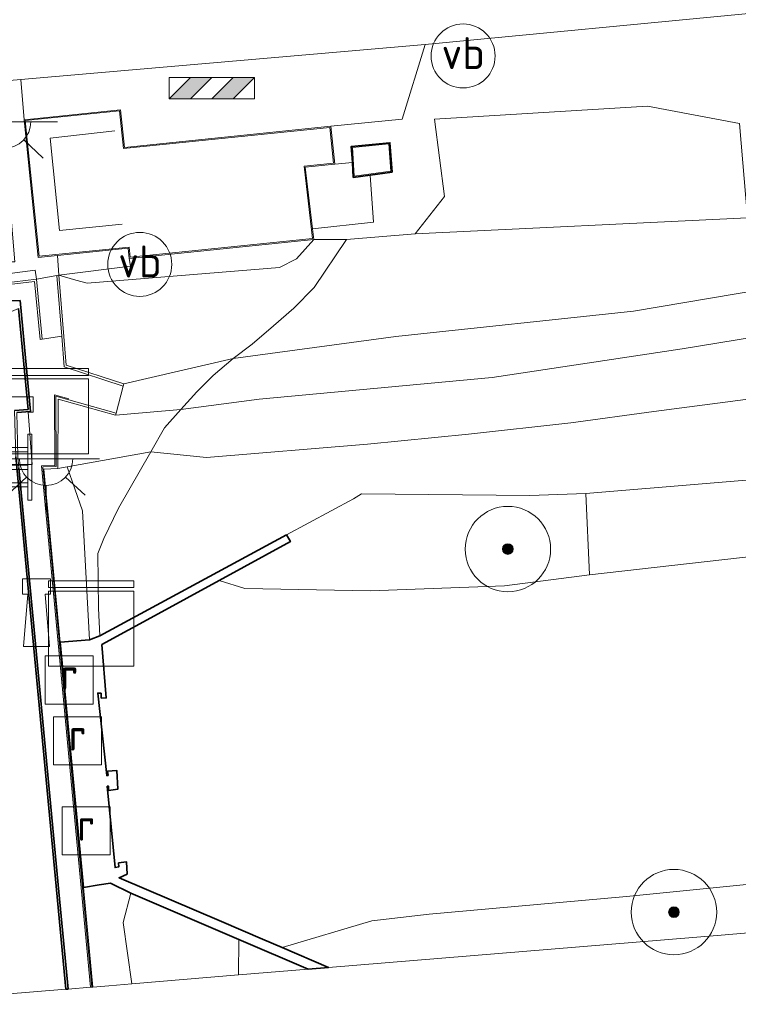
# Model space of a CAD drawing. Extents: x 126429 to 133038, y 413091 to 414846.
# Tile 263 of 304: x 132176 to 132210, y 413207 to 413253. Entities that reach past the tile are written whole.
import ezdxf
from ezdxf.enums import TextEntityAlignment as Align
from ezdxf.lldxf.tags import DXFTag

# ---------------------------------------------------------------- set-up
doc = ezdxf.new("R2010")
doc.units = 0
for name, color, linetype, lineweight in [('B-ME-GK-KADEMUUR-GV', 150, 'Continuous', 35), ('B-ME-GR-BOOM-S', 90, 'Continuous', 25), ('B-ME-GR-GRAS-GV', 60, 'Continuous', 13), ('B-ME-GR-STRUIK-GV', 90, 'Continuous', 13), ('B-ME-GW-TALUD_KRUIN-G', 90, 'Continuous', 18), ('B-ME-GW-TALUD_TEEN-G', 90, 'Continuous', 18), ('B-ME-IE-MEUBILAIR_WATERWEGMEUBILAIR-S', 150, 'Continuous', 25), ('B-ME-IE-MEUBILAIR_WEGMEUBILAIR-S', 7, 'Continuous', 25), ('B-ME-IE-TERREINAFSCHEIDING_KUNSTMATIG_HEKWERK-G', 20, 'IE-TERREINAFSCHEIDING-KUNSTMATIG', 18), ('B-ME-IE-TERREINAFSCHEIDING_KUNSTMATIG_MUUR-GV', 90, 'Continuous', 18), ('B-ME-KG-GRENS_OPNAME-G', 210, 'KG-OPNAME', 18), ('B-ME-KG-KADASTRAAL_DAKRAND-G', 170, 'Continuous', 18), ('B-ME-KG-KADASTRAAL_NOK-G', 10, 'Continuous', 18), ('B-ME-KW-KUNSTWERK_SLUIS_SCHUTSLUIS-GV', 170, 'Continuous', 18), ('B-ME-OB-BEKLEDING_STEEN-GV', 30, 'Continuous', 18), ('B-ME-OB-OEVERVOORZIENING-G', 7, 'Continuous', 18), ('B-ME-OG-BEBOUWING_NUTSGEBOUW-GV', 7, 'Continuous', 18), ('B-ME-OG-BEBOUWING_SCHUUR-GV', 7, 'Continuous', 35), ('B-ME-OG-BEBOUWING_TRAP-GV', 7, 'Continuous', 18), ('B-ME-OG-TERREIN_GROEN-GV', 7, 'Continuous', 18), ('B-ME-OG-WATER_KANAAL-GV', 120, 'Continuous', 18), ('B-ME-RI-GWA_RIOOLPUT-S', 30, 'Continuous', 25), ('B-ME-VH-VERHARDING_ASFALT-GV', 252, 'Continuous', 18), ('B-ME-VH-VERHARDING_BASALTVERHARDING-GV', 252, 'Continuous', 18), ('B-ME-VH-VERHARDING_BETON-GV', 252, 'Continuous', 18), ('B-ME-VH-VERHARDING_STRAATBAKSTEEN-GV', 252, 'Continuous', 18), ('B-ME-VH-VERHARDING_TEGEL-GV', 252, 'Continuous', 18), ('B-ME-VW-VERKEERSTEKEN_BORD-S', 7, 'Continuous', 25), ('B-ME-VW-VERKEERSTEKEN_DRAAGCONSTRUCTIE-S', 7, 'Continuous', 25)]:
    doc.layers.add(name, color=color, linetype=linetype, lineweight=lineweight)
doc.layers.add('B-ME-OG-BEBOUWING_TRAP-S', color=7, linetype='Continuous')
doc.styles.add('NLCS-ISO', font='NLCS-ISO.ttf')
doc.styles.get("Standard").update_dxf_attribs({"font": 'arial.ttf'})
doc.linetypes.add('IE-TERREINAFSCHEIDING-KUNSTMATIG', pattern='A,4,[82,NLCS.SHX,S=0.75,R=90,X=0,Y=0],4,-2', length=10)
tags = doc.linetypes.add('KG-OPNAME', pattern='A,5.5,-2,["O",Standard,S=1.8,R=0,X=-0.5,Y=-0.9],-2,5.5,-2,[5,NLCS.SHX,S=0.75,R=0,X=0,Y=0],-2', length=19).pattern_tags.tags
tags[6] = DXFTag(74, 10)

# ---------------------------------------------------------------- blocks, each defined once
blk = doc.blocks.new('SGR-BOOM_01-SO')
at = {"linetype": 'ByBlock', "lineweight": 18}
h = blk.add_hatch(color=0, dxfattribs=at)
h.dxf.hatch_style = 1
edge = h.paths.add_edge_path()
edge.add_arc((0, 0), 0.25, 0, 360)
at = {"color": 0, "linetype": 'ByBlock', "lineweight": 18}
for radius in [2, 0.25]:
    blk.add_circle((0, 0), radius, dxfattribs=at)
blk = doc.blocks.new('SKL-DATA_KAST-SO')
at = {"color": 0, "linetype": 'ByBlock', "lineweight": 18}
for points in [[(-2, 2), (2, 2), (2, 1.68), (-2, 1.68)], [(-2, 1.52), (2, 1.52), (2, -2), (-2, -2)]]:
    blk.add_lwpolyline(points, close=True, dxfattribs=at)
blk = doc.blocks.new('SIE-WATER_BOLDER-SO')
at = {"color": 0, "linetype": 'ByBlock', "lineweight": 18}
blk.add_lwpolyline([(0.402, 0.867), (0.602, -1.587), (-0.602, -1.587), (-0.402, 0.867), (-0.65, 0.867), (-0.65, 1.587), (0.65, 1.587), (0.65, 0.867)], close=True, dxfattribs=at)
blk = doc.blocks.new('SIE-WEG_PAAL_VERKEERSBORD-SO')
at = {"color": 0, "linetype": 'ByBlock', "lineweight": 18}
blk.add_circle((0, 0), 1.5, dxfattribs=at)
at = {"color": 0, "linetype": 'ByBlock', "lineweight": 18, "style": 'NLCS-ISO'}
blk.add_text('vb', height=1.5, dxfattribs=at).set_placement((0, 0.132), align=Align.MIDDLE_CENTER)
blk = doc.blocks.new('SRI-PUT_INSPECTIEPUT_RIOOLPUT-SO')
at = {"color": 0, "linetype": 'ByBlock', "lineweight": 18}
blk.add_lwpolyline([(-1.125, -1.125), (1.125, -1.125), (1.125, 1.125), (-1.125, 1.125)], close=True, dxfattribs=at)
at = {"color": 0, "linetype": 'ByBlock', "lineweight": 18, "style": 'NLCS-ISO'}
blk.add_text('r', height=1.5, dxfattribs=at).set_placement((0, 0.283), align=Align.MIDDLE_CENTER)
blk = doc.blocks.new('SIE-WEG_SLAGBOOM-SO')
at = {"linetype": 'ByBlock', "lineweight": 18}
h = blk.add_hatch(color=0, dxfattribs=at)
h.dxf.hatch_style = 1
h.paths.add_polyline_path([(0, 0.5), (-1, 0.5), (-2, -0.5), (-1, -0.5)])
h.paths.add_polyline_path([(2, 0.5), (1, 0.5), (0, -0.5), (1, -0.5)])
at = {"color": 0, "linetype": 'ByBlock', "lineweight": 18}
blk.add_lwpolyline([(-2, 0.5), (2, 0.5), (2, -0.5), (-2, -0.5)], close=True, dxfattribs=at)
for points in [[(-2, -0.5), (-1, 0.5)], [(-1, -0.5), (0, 0.5)], [(0, -0.5), (1, 0.5)], [(1, -0.5), (2, 0.5)]]:
    blk.add_lwpolyline(points, dxfattribs=at)
blk = doc.blocks.new('SOG-WEG_TRAP-SO')
at = {"color": 0, "linetype": 'ByBlock', "lineweight": 18}
for points in [[(-0.425, -1.55), (-0.425, 1.55), (-0.625, 1.55), (-0.625, -1.55)], [(0.425, 1.55), (0.625, 1.55), (0.625, -1.55), (0.425, -1.55)]]:
    blk.add_lwpolyline(points, close=True, dxfattribs=at)
for points in [[(0.425, 0.925), (-0.425, 0.925)], [(0.425, 0.725), (-0.425, 0.725)], [(0.425, 0.1), (-0.425, 0.1)], [(0.425, -0.1), (-0.425, -0.1)], [(0.425, -0.725), (-0.425, -0.725)], [(0.425, -0.925), (-0.425, -0.925)]]:
    blk.add_lwpolyline(points, dxfattribs=at)
blk = doc.blocks.new('SKL-ET_OV_LICHTPUNT-SO')
at = {"color": 0, "linetype": 'ByBlock', "lineweight": 18}
for points in [[(-1.25, 0), (-2.5, 0)], [(1.25, 0), (2.5, 0)], [(-0.915, -0.851), (-1.831, -1.703)], [(0.915, -0.851), (1.831, -1.703)], [(0, -1.25), (0, -2.5)]]:
    blk.add_lwpolyline(points, dxfattribs=at)
blk.add_lwpolyline([(0, 0), (1.25, 0, -1), (-1.25, 0)], format="xyb", close=True, dxfattribs=at)

msp = doc.modelspace()

# ---------------------------------------------------------------- linework, layer by layer
at = {"layer": 'B-ME-GK-KADEMUUR-GV'}
for points in [[(132175.633, 413239.804, 3.355), (132176.339, 413239.821, 3.313), (132176.825, 413234.627, 3.313), (132176.186, 413234.581, 3.313)], [(132176.083, 413234.673, 0.391), (132176.716, 413234.72, 0.391), (132176.273, 413239.457, 0.391)], [(132176.276, 413231.982, 3.265), (132177.066, 413223.73, 1.677), (132178.159, 413212.117, 1.681), (132178.588, 413207.56, 1.645), (132178.488, 413207.552, 0.391), (132176.14, 413232.503, 0.391)]]:
    msp.add_polyline3d(points, dxfattribs=at)
msp.add_polyline3d([(132180.166, 413223.707, 0.7), (132180.376, 413221.203, 0.7), (132180.144, 413221.191, 0.7), (132180.138, 413221.422, 0.7), (132179.98, 413221.428, 0.7), (132180.399, 413217.565, 0.7), (132180.461, 413217.573, 0.7), (132180.441, 413217.773, 0.7), (132180.871, 413217.806, 0.7), (132180.913, 413216.923, 0.7), (132180.49, 413216.861, 0.7), (132180.479, 413217.067, 0.7), (132180.423, 413217.061, 0.7), (132180.792, 413213.253, 0.7), (132180.967, 413213.281, 0.7), (132180.956, 413213.473, 0.7), (132181.32, 413213.523, 0.7), (132181.35, 413212.945, 0.7), (132180.98, 413212.778, 0.7), (132185.77, 413210.728, 0.7), (132187.696, 413209.904, 0.7), (132188.623, 413209.504, 0.7), (132190.79, 413208.57, 1.291), (132189.84, 413208.491, 1.897), (132186.592, 413209.886, 1.979), (132181.53, 413212.054, 1.973), (132180.579, 413212.516, 1.939), (132180.053, 413212.44, 1.755), (132179.308, 413212.313, 1.726), (132178.225, 413223.819, 1.655), (132179.586, 413223.924, 1.629), (132180.071, 413224.118, 1.941), (132188.815, 413228.841, 1.888), (132189.002, 413228.528, 1.358), (132185.672, 413226.709, 0.7), (132182.644, 413225.056, 0.7)], close=True, dxfattribs=at)
at = {"layer": 'B-ME-GR-GRAS-GV'}
for points in [[(132210.033, 413248.111, 5.52), (132205.731, 413248.935, 5.337), (132195.745, 413248.316, 5.499), (132196.216, 413244.698, 5.529), (132194.85, 413242.947, 5.445), (132191.63, 413242.69, 5.339), (132190.098, 413242.679, 5.354), (132190.039, 413243.178, 5.292), (132192.901, 413243.497, 5.292), (132192.739, 413245.703, 5.339), (132193.763, 413245.843, 5.499), (132193.662, 413247.218, 5.499), (132191.855, 413247.044, 5.499), (132191.903, 413246.298, 5.354), (132191.08, 413246.211, 5.354), (132190.898, 413247.986, 5.354), (132194.23, 413248.325, 5.354), (132195.32, 413251.824, 5.448), (132210.635, 413253.296, 5.616)], [(132214.692, 413240.95, 3.466), (132205.071, 413239.322, 3.416), (132193.946, 413238.135, 3.466), (132186.322, 413237.101, 3.421), (132187.218, 413237.777, 3.741), (132188.204, 413238.631, 4.009), (132189.164, 413239.464, 4.299), (132190.115, 413240.439, 4.629), (132191.63, 413242.69, 5.339), (132194.85, 413242.947, 5.445), (132210.406, 413243.697, 5.333)], [(132217.234, 413236.088, 1.794), (132206.025, 413234.622, 2.03), (132202.142, 413234.099, 2.027), (132197.34, 413233.567, 2.103), (132192.618, 413233.1, 2.109), (132185.068, 413232.47, 2.045), (132182.467, 413232.731, 2.045), (132183.104, 413233.864, 2.675), (132183.878, 413234.718, 2.903), (132187.532, 413235.209, 3.028), (132198.459, 413236.218, 3.041), (132207.345, 413237.554, 3.116), (132215.079, 413238.824, 3.078)], [(132214.49, 413231.756, 1.575), (132202.846, 413230.774, 1.725), (132200.211, 413230.69, 2.024), (132192.338, 413230.76, 1.869), (132191.954, 413230.536, 1.869), (132188.815, 413228.841, 1.888), (132180.071, 413224.118, 1.941), (132180.015, 413225.402, 1.803), (132179.991, 413227.963, 1.757), (132180.267, 413228.67, 1.743), (132180.959, 413230.086, 1.91), (132182.467, 413232.731, 2.045), (132185.068, 413232.47, 2.045), (132192.618, 413233.1, 2.109), (132197.34, 413233.567, 2.103), (132202.142, 413234.099, 2.027), (132206.025, 413234.622, 2.03), (132217.234, 413236.088, 1.794)]]:
    msp.add_polyline3d(points, dxfattribs=at)
for points in [[(132187.532, 413235.209, 3.028), (132183.878, 413234.718, 2.903), (132184.627, 413235.551, 3.089), (132185.391, 413236.311, 3.233), (132186.322, 413237.101, 3.421), (132193.946, 413238.135, 3.466), (132205.071, 413239.322, 3.416), (132214.692, 413240.95, 3.466), (132220.843, 413242.174, 3.516), (132224.207, 413241.909, 3.391), (132226.969, 413241.189, 3.091), (132215.079, 413238.824, 3.078), (132207.345, 413237.554, 3.116), (132198.459, 413236.218, 3.041)], [(132180.071, 413224.118, 1.941), (132179.586, 413223.924, 1.629), (132179.259, 413229.962, 1.807), (132178.548, 413232.035, 1.823), (132182.467, 413232.731, 2.045), (132180.959, 413230.086, 1.91), (132180.267, 413228.67, 1.743), (132179.991, 413227.963, 1.757), (132180.015, 413225.402, 1.803)], [(132202.846, 413230.774, 1.725), (132203.015, 413226.968, 0.7), (132199.031, 413226.461, 0.7), (132192.753, 413226.219, 0.7), (132186.87, 413226.333, 0.7), (132185.672, 413226.709, 0.7), (132189.002, 413228.528, 1.358), (132188.815, 413228.841, 1.888), (132191.954, 413230.536, 1.869), (132192.338, 413230.76, 1.869), (132200.211, 413230.69, 2.024)], [(132209.175, 413210.092, 1.702), (132190.79, 413208.57, 1.291), (132188.623, 413209.504, 0.7), (132192.811, 413210.758, 0.7), (132195.505, 413211.076, 0.7), (132204.744, 413211.904, 0.7), (132216.312, 413213.047, 0.7), (132227.573, 413214.185, 0.7), (132240.663, 413215.147, 0.7), (132254.668, 413216.853, 0.7), (132266.477, 413218.081, 0.7), (132267.864, 413218.006, 0.7), (132265.567, 413214.897, 1.447), (132250.718, 413213.628, 1.46), (132229.946, 413211.86, 1.581)], [(132186.57, 413208.221, 2.029), (132181.577, 413207.807, 1.899), (132181.169, 413210.685, 1.951), (132181.53, 413212.054, 1.973), (132186.592, 413209.886, 1.979)], [(132189.84, 413208.491, 1.897), (132186.57, 413208.221, 2.029), (132186.592, 413209.886, 1.979)]]:
    msp.add_polyline3d(points, close=True, dxfattribs=at)
at = {"layer": 'B-ME-GR-STRUIK-GV'}
msp.add_polyline3d([(132214.724, 413228.29, 0.7), (132203.015, 413226.968, 0.7), (132202.846, 413230.774, 1.725), (132214.49, 413231.756, 1.575)], close=True, dxfattribs=at)
at = {"layer": 'B-ME-GW-TALUD_KRUIN-G'}
for points in [[(132191.63, 413242.69, 5.339), (132194.85, 413242.947, 5.445), (132210.406, 413243.697, 5.333)], [(132178.162, 413241.019, 5.381), (132178.959, 413240.771, 5.299), (132179.485, 413240.642, 5.301), (132188.485, 413241.375, 5.359), (132189.281, 413241.781, 5.361), (132190.098, 413242.679, 5.354), (132191.63, 413242.69, 5.339)], [(132180.808, 413234.444, 2.561), (132183.878, 413234.718, 2.903), (132187.532, 413235.209, 3.028), (132198.459, 413236.218, 3.041), (132207.345, 413237.554, 3.116), (132215.079, 413238.824, 3.078), (132226.969, 413241.189, 3.091)], [(132263.221, 413237.218, 1.363), (132259.245, 413236.445, 1.386), (132246.262, 413234.976, 1.657), (132230.912, 413233.681, 1.827), (132214.49, 413231.756, 1.575), (132202.846, 413230.774, 1.725), (132200.211, 413230.69, 2.024), (132192.338, 413230.76, 1.869), (132191.954, 413230.536, 1.869), (132188.815, 413228.841, 1.888)]]:
    msp.add_polyline3d(points, dxfattribs=at)
at = {"layer": 'B-ME-GW-TALUD_TEEN-G'}
for points in [[(132226.969, 413241.189, 3.091), (132224.207, 413241.909, 3.391), (132220.843, 413242.174, 3.516), (132214.692, 413240.95, 3.466), (132205.071, 413239.322, 3.416), (132193.946, 413238.135, 3.466), (132186.322, 413237.101, 3.421), (132181.195, 413235.913, 3.111)], [(132192.618, 413233.1, 2.109), (132197.34, 413233.567, 2.103), (132202.142, 413234.099, 2.027), (132206.025, 413234.622, 2.03), (132217.234, 413236.088, 1.794)], [(132178.548, 413232.035, 1.823), (132182.467, 413232.731, 2.045), (132185.068, 413232.47, 2.045), (132192.618, 413233.1, 2.109)]]:
    msp.add_polyline3d(points, dxfattribs=at)
at = {"layer": 'B-ME-IE-TERREINAFSCHEIDING_KUNSTMATIG_HEKWERK-G'}
for points in [[(132188.815, 413228.841, 1.888), (132180.071, 413224.118, 1.941), (132180.015, 413225.402, 1.803), (132179.991, 413227.963, 1.757), (132180.267, 413228.67, 1.743), (132180.959, 413230.086, 1.91), (132182.467, 413232.731, 2.045), (132183.104, 413233.864, 2.675), (132183.878, 413234.718, 2.903), (132184.627, 413235.551, 3.089), (132185.391, 413236.311, 3.233), (132186.322, 413237.101, 3.421), (132187.218, 413237.777, 3.741), (132188.204, 413238.631, 4.009), (132189.164, 413239.464, 4.299), (132190.115, 413240.439, 4.629), (132191.63, 413242.69, 5.339)], [(132175.87, 413241.09, 5.529), (132177.045, 413241.242, 5.529), (132177.111, 413240.82, 5.529), (132177.383, 413238.005, 3.301)], [(132178.633, 413235.218, 3.287), (132177.954, 413235.411, 3.287), (132177.972, 413232.092, 3.287), (132177.347, 413232.08, 3.289)], [(132179.647, 413207.648, 3.309), (132177.347, 413232.08, 3.289)], [(132181.577, 413207.807, 1.899), (132181.169, 413210.685, 1.951), (132181.53, 413212.054, 1.973), (132186.592, 413209.886, 1.979)], [(132186.592, 413209.886, 1.979), (132186.57, 413208.221, 2.029)], [(132189.84, 413208.491, 1.897), (132186.592, 413209.886, 1.979)]]:
    msp.add_polyline3d(points, dxfattribs=at)
at = {"layer": 'B-ME-IE-TERREINAFSCHEIDING_KUNSTMATIG_MUUR-GV'}
for points in [[(132181.195, 413235.913, 3.111), (132181.164, 413235.818, 3.281), (132178.404, 413236.721, 3.283), (132178.291, 413238.15, 3.301), (132178.064, 413241.002, 5.521), (132178.162, 413241.019, 5.381), (132178.499, 413236.795, 3.869)], [(132177.111, 413240.82, 5.529), (132177.383, 413238.005, 3.301), (132177.284, 413237.99, 3.375), (132177.021, 413240.709, 3.307), (132175.573, 413240.538, 3.393), (132175.565, 413240.638, 5.593)], [(132178.014, 413235.343, 3.183), (132180.835, 413234.54, 3.137), (132180.808, 413234.444, 2.561), (132178.133, 413235.205, 2.871), (132178.107, 413231.959, 1.823), (132177.462, 413231.926, 1.823), (132178.225, 413223.819, 1.655), (132179.308, 413212.313, 1.726), (132179.747, 413207.656, 1.823), (132179.697, 413207.652, 3.309), (132177.402, 413232.028, 3.271), (132178.026, 413232.053, 3.287)]]:
    msp.add_polyline3d(points, close=True, dxfattribs=at)
at = {"layer": 'B-ME-KG-GRENS_OPNAME-G'}
msp.add_polyline3d([(132138.9, 413212.649, 0.391), (132162.301, 413208.274, 0.7), (132163.081, 413208.115, 1.513), (132166.581, 413207.474, 1.521), (132168.121, 413207.186, 1.923), (132168.172, 413207.177, 3.305), (132168.223, 413207.167, 3.305), (132169.51, 413206.927, 1.532), (132169.614, 413206.907, 0.391), (132169.946, 413206.845, 0.391), (132178.488, 413207.552, 0.391), (132178.588, 413207.56, 1.645), (132179.647, 413207.648, 3.309), (132179.697, 413207.652, 3.309), (132179.747, 413207.656, 1.823), (132180.495, 413207.718, 1.798), (132181.577, 413207.807, 1.899), (132186.57, 413208.221, 2.029), (132189.84, 413208.491, 1.897), (132190.79, 413208.57, 1.291), (132209.175, 413210.092, 1.702), (132229.946, 413211.86, 1.581), (132250.718, 413213.628, 1.46), (132265.567, 413214.897, 1.447)], dxfattribs=at)
at = {"layer": 'B-ME-KG-KADASTRAAL_DAKRAND-G'}
for points in [[(132181.182, 413246.941, 8.928), (132190.853, 413247.932, 6.928), (132191.025, 413246.256, 6.903), (132189.643, 413246.113, 9.003), (132190.042, 413242.724, 9.09), (132181.494, 413241.848, 9.09), (132181.444, 413242.329, 8.078), (132177.232, 413241.898, 8.066), (132176.581, 413248.252, 8.103), (132181.006, 413248.706, 8.078)], [(132193.615, 413247.164, 7.495), (132191.908, 413246.999, 7.495), (132191.994, 413245.652, 7.495), (132193.71, 413245.886, 7.495)]]:
    msp.add_polyline3d(points, close=True, dxfattribs=at)
at = {"layer": 'B-ME-KG-KADASTRAAL_NOK-G'}
msp.add_polyline3d([(132180.773, 413247.77, 9.304), (132177.749, 413247.436, 9.304), (132178.192, 413243.112, 9.304), (132181.124, 413243.402, 9.304)], dxfattribs=at)
at = {"layer": 'B-ME-KW-KUNSTWERK_SLUIS_SCHUTSLUIS-GV'}
msp.add_polyline3d([(132176.273, 413239.457, 0.391), (132176.716, 413234.72, 0.391), (132176.083, 413234.673, 0.391), (132176.14, 413232.503, 0.391), (132178.488, 413207.552, 0.391), (132169.946, 413206.845, 0.391), (132169.614, 413206.907, 0.391), (132167.102, 413233.431, 0.391), (132166.343, 413233.351, 0.391), (132165.942, 413238.614, 0.391), (132171.221, 413237.289, 0.391)], close=True, dxfattribs=at)
at = {"layer": 'B-ME-OB-BEKLEDING_STEEN-GV'}
for points in [[(132191.63, 413242.69, 5.339), (132190.115, 413240.439, 4.629), (132189.164, 413239.464, 4.299), (132188.204, 413238.631, 4.009), (132187.218, 413237.777, 3.741), (132186.322, 413237.101, 3.421), (132181.195, 413235.913, 3.111), (132178.499, 413236.795, 3.869), (132178.162, 413241.019, 5.381), (132178.959, 413240.771, 5.299), (132179.485, 413240.642, 5.301), (132188.485, 413241.375, 5.359), (132189.281, 413241.781, 5.361), (132190.098, 413242.679, 5.354)], [(132188.485, 413241.375, 5.359), (132179.485, 413240.642, 5.301), (132178.959, 413240.771, 5.299), (132178.162, 413241.019, 5.381), (132181.515, 413241.428, 5.317), (132181.449, 413241.793, 5.354), (132190.098, 413242.679, 5.354), (132189.281, 413241.781, 5.361)], [(132183.878, 413234.718, 2.903), (132180.808, 413234.444, 2.561), (132180.835, 413234.54, 3.137), (132181.164, 413235.818, 3.281), (132181.195, 413235.913, 3.111), (132186.322, 413237.101, 3.421), (132185.391, 413236.311, 3.233), (132184.627, 413235.551, 3.089)], [(132178.133, 413235.205, 2.871), (132180.808, 413234.444, 2.561), (132183.878, 413234.718, 2.903), (132183.104, 413233.864, 2.675), (132182.467, 413232.731, 2.045), (132178.548, 413232.035, 1.823), (132178.107, 413231.959, 1.823)]]:
    msp.add_polyline3d(points, close=True, dxfattribs=at)
at = {"layer": 'B-ME-OB-OEVERVOORZIENING-G'}
for points in [[(132182.644, 413225.056, 0.7), (132185.672, 413226.709, 0.7), (132186.87, 413226.333, 0.7), (132192.753, 413226.219, 0.7), (132199.031, 413226.461, 0.7), (132203.015, 413226.968, 0.7), (132214.724, 413228.29, 0.7), (132216.905, 413228.62, 0.7), (132226.94, 413229.792, 0.7), (132229.927, 413230.141, 0.7), (132244.274, 413231.304, 0.7), (132253.604, 413231.584, 0.7), (132261.771, 413232.355, 0.7), (132264.867, 413232.836, 0.7), (132266.315, 413233.465, 0.7), (132266.651, 413234.3, 0.7), (132266.718, 413236.895, 0.7), (132267.309, 413237.907, 0.7), (132268.403, 413238.51, 0.7), (132272.181, 413239.511, 0.7), (132280.911, 413241.534, 0.7), (132285.825, 413241.918, 0.7), (132297.623, 413242.411, 0.7)], [(132178.488, 413207.552, 0.391), (132176.14, 413232.503, 0.391), (132176.083, 413234.673, 0.391), (132176.716, 413234.72, 0.391), (132176.273, 413239.457, 0.391), (132171.221, 413237.289, 0.391), (132165.942, 413238.614, 0.391), (132166.343, 413233.351, 0.391), (132167.102, 413233.431, 0.391), (132169.614, 413206.907, 0.391)], [(132185.77, 413210.728, 0.7), (132180.98, 413212.778, 0.7), (132181.35, 413212.945, 0.7), (132181.32, 413213.523, 0.7), (132180.956, 413213.473, 0.7), (132180.967, 413213.281, 0.7), (132180.792, 413213.253, 0.7), (132180.423, 413217.061, 0.7), (132180.479, 413217.067, 0.7), (132180.49, 413216.861, 0.7), (132180.913, 413216.923, 0.7), (132180.871, 413217.806, 0.7), (132180.441, 413217.773, 0.7), (132180.461, 413217.573, 0.7), (132180.399, 413217.565, 0.7), (132179.98, 413221.428, 0.7), (132180.138, 413221.422, 0.7), (132180.144, 413221.191, 0.7), (132180.376, 413221.203, 0.7), (132180.166, 413223.707, 0.7), (132182.644, 413225.056, 0.7)], [(132268.255, 413215.127, 0.7), (132267.864, 413218.006, 0.7), (132266.477, 413218.081, 0.7), (132254.668, 413216.853, 0.7), (132240.663, 413215.147, 0.7), (132227.573, 413214.185, 0.7), (132216.312, 413213.047, 0.7), (132204.744, 413211.904, 0.7), (132195.505, 413211.076, 0.7), (132192.811, 413210.758, 0.7), (132188.623, 413209.504, 0.7), (132187.696, 413209.904, 0.7), (132185.77, 413210.728, 0.7)]]:
    msp.add_polyline3d(points, dxfattribs=at)
at = {"layer": 'B-ME-OG-BEBOUWING_NUTSGEBOUW-GV'}
msp.add_polyline3d([(132181.051, 413248.761, 5.354), (132181.231, 413246.996, 5.354), (132190.898, 413247.986, 5.354), (132191.08, 413246.211, 5.354), (132189.698, 413246.069, 5.354), (132190.039, 413243.178, 5.292), (132190.098, 413242.679, 5.354), (132181.449, 413241.793, 5.354), (132181.4, 413242.275, 5.354), (132178.089, 413241.935, 5.354), (132177.187, 413241.843, 5.354), (132176.526, 413248.297, 5.354)], close=True, dxfattribs=at)
at = {"layer": 'B-ME-OG-BEBOUWING_SCHUUR-GV'}
msp.add_polyline3d([(132192.739, 413245.703, 5.339), (132191.948, 413245.595, 5.499), (132191.903, 413246.298, 5.354), (132191.855, 413247.044, 5.499), (132193.662, 413247.218, 5.499), (132193.763, 413245.843, 5.499)], close=True, dxfattribs=at)
at = {"layer": 'B-ME-OG-BEBOUWING_TRAP-GV'}
msp.add_polyline3d([(132178.291, 413238.15, 3.301), (132177.383, 413238.005, 3.301), (132177.111, 413240.82, 5.529), (132178.064, 413241.002, 5.521)], close=True, dxfattribs=at)
at = {"layer": 'B-ME-OG-TERREIN_GROEN-GV'}
msp.add_polyline3d([(132210.406, 413243.697, 5.333), (132194.85, 413242.947, 5.445), (132196.216, 413244.698, 5.529), (132195.745, 413248.316, 5.499), (132205.731, 413248.935, 5.337), (132210.033, 413248.111, 5.52)], close=True, dxfattribs=at)
at = {"layer": 'B-ME-OG-WATER_KANAAL-GV'}
msp.add_polyline3d([(132216.312, 413213.047, 0.7), (132204.744, 413211.904, 0.7), (132195.505, 413211.076, 0.7), (132192.811, 413210.758, 0.7), (132188.623, 413209.504, 0.7), (132187.696, 413209.904, 0.7), (132185.77, 413210.728, 0.7), (132180.98, 413212.778, 0.7), (132181.35, 413212.945, 0.7), (132181.32, 413213.523, 0.7), (132180.956, 413213.473, 0.7), (132180.967, 413213.281, 0.7), (132180.792, 413213.253, 0.7), (132180.423, 413217.061, 0.7), (132180.479, 413217.067, 0.7), (132180.49, 413216.861, 0.7), (132180.913, 413216.923, 0.7), (132180.871, 413217.806, 0.7), (132180.441, 413217.773, 0.7), (132180.461, 413217.573, 0.7), (132180.399, 413217.565, 0.7), (132179.98, 413221.428, 0.7), (132180.138, 413221.422, 0.7), (132180.144, 413221.191, 0.7), (132180.376, 413221.203, 0.7), (132180.166, 413223.707, 0.7), (132182.644, 413225.056, 0.7), (132185.672, 413226.709, 0.7), (132186.87, 413226.333, 0.7), (132192.753, 413226.219, 0.7), (132199.031, 413226.461, 0.7), (132203.015, 413226.968, 0.7), (132214.724, 413228.29, 0.7)], dxfattribs=at)
at = {"layer": 'B-ME-VH-VERHARDING_ASFALT-GV'}
msp.add_polyline3d([(132260.802, 413258.271, 5.48), (132231.856, 413255.525, 5.54), (132218.43, 413254.177, 5.598), (132210.635, 413253.296, 5.616), (132195.32, 413251.824, 5.448), (132176.376, 413250.182, 5.561), (132175.118, 413250.073, 5.569), (132174.811, 413253.183, 5.587), (132174.515, 413256.179, 5.605), (132175.724, 413256.25, 5.432), (132186.562, 413257.32, 5.465), (132206.274, 413259.042, 5.382), (132210.42, 413259.404, 5.5), (132224.748, 413260.784, 5.512), (132239.669, 413262.22, 5.462), (132248.39, 413263.309, 5.5), (132249.224, 413265.056, 5.425), (132250.993, 413268.457, 5.15), (132251.423, 413270.463, 4.975), (132255.894, 413270.701, 5.09)], dxfattribs=at)
at = {"layer": 'B-ME-VH-VERHARDING_BASALTVERHARDING-GV'}
for points in [[(132179.586, 413223.924, 1.629), (132178.225, 413223.819, 1.655), (132177.462, 413231.926, 1.823), (132178.107, 413231.959, 1.823), (132178.548, 413232.035, 1.823), (132179.259, 413229.962, 1.807)], [(132180.495, 413207.718, 1.798), (132179.747, 413207.656, 1.823), (132179.308, 413212.313, 1.726), (132180.053, 413212.44, 1.755), (132180.579, 413212.516, 1.939), (132181.53, 413212.054, 1.973), (132181.169, 413210.685, 1.951), (132181.577, 413207.807, 1.899)]]:
    msp.add_polyline3d(points, close=True, dxfattribs=at)
at = {"layer": 'B-ME-VH-VERHARDING_BETON-GV'}
for points in [[(132176.526, 413248.297, 5.354), (132177.187, 413241.843, 5.354), (132178.089, 413241.935, 5.354), (132178.162, 413241.019, 5.381), (132178.064, 413241.002, 5.521), (132177.111, 413240.82, 5.529), (132175.565, 413240.638, 5.593), (132175.44, 413241.637, 5.587), (132176.097, 413241.636, 5.553), (132175.6, 413247.581, 5.545), (132175.059, 413247.57, 5.535), (132174.902, 413248.944, 5.513), (132175.128, 413248.963, 5.581), (132175.227, 413248.971, 5.563), (132175.118, 413250.073, 5.569), (132176.376, 413250.182, 5.561)], [(132177.021, 413240.709, 3.307), (132177.284, 413237.99, 3.375), (132177.383, 413238.005, 3.301), (132178.291, 413238.15, 3.301), (132178.404, 413236.721, 3.283), (132181.164, 413235.818, 3.281), (132180.835, 413234.54, 3.137), (132178.014, 413235.343, 3.183), (132178.026, 413232.053, 3.287), (132177.402, 413232.028, 3.271), (132179.697, 413207.652, 3.309), (132179.647, 413207.648, 3.309), (132178.588, 413207.56, 1.645), (132178.159, 413212.117, 1.681), (132177.066, 413223.73, 1.677), (132176.276, 413231.982, 3.265), (132176.24, 413232.509, 3.305), (132176.186, 413234.581, 3.313), (132176.825, 413234.627, 3.313), (132176.339, 413239.821, 3.313), (132175.633, 413239.804, 3.355), (132175.573, 413240.538, 3.393)]]:
    msp.add_polyline3d(points, close=True, dxfattribs=at)
at = {"layer": 'B-ME-VH-VERHARDING_STRAATBAKSTEEN-GV'}
msp.add_polyline3d([(132195.32, 413251.824, 5.448), (132194.23, 413248.325, 5.354), (132190.898, 413247.986, 5.354), (132181.231, 413246.996, 5.354), (132181.051, 413248.761, 5.354), (132176.526, 413248.297, 5.354), (132176.376, 413250.182, 5.561)], close=True, dxfattribs=at)
at = {"layer": 'B-ME-VH-VERHARDING_TEGEL-GV'}
for points in [[(132191.903, 413246.298, 5.354), (132191.948, 413245.595, 5.499), (132192.739, 413245.703, 5.339), (132192.901, 413243.497, 5.292), (132190.039, 413243.178, 5.292), (132189.698, 413246.069, 5.354), (132191.08, 413246.211, 5.354)], [(132181.515, 413241.428, 5.317), (132178.162, 413241.019, 5.381), (132178.089, 413241.935, 5.354), (132181.4, 413242.275, 5.354), (132181.449, 413241.793, 5.354)]]:
    msp.add_polyline3d(points, close=True, dxfattribs=at)

# ---------------------------------------------------------------- block references
at = {"layer": 'B-ME-GR-BOOM-S'}
for p in [(132199.188, 413228.177, 1.209), (132206.966, 413211.165, 1.188)]:
    msp.add_blockref('SGR-BOOM_01-SO', p, dxfattribs=at)
at = {"layer": 'B-ME-IE-MEUBILAIR_WATERWEGMEUBILAIR-S'}
for p in [(132176.312, 413233.728, 3.294), (132177.111, 413225.203, 3.256)]:
    msp.add_blockref('SIE-WATER_BOLDER-SO', p, dxfattribs=at)
at = {"layer": 'B-ME-IE-MEUBILAIR_WEGMEUBILAIR-S'}
for name, p in [('SIE-WEG_SLAGBOOM-SO', (132185.324, 413249.78, 5.458)), ('SKL-ET_OV_LICHTPUNT-SO', (132175.597, 413248.202, 5.54)), ('SKL-DATA_KAST-SO', (132177.545, 413234.636, 3.254)), ('SKL-ET_OV_LICHTPUNT-SO', (132177.561, 413232.405, 3.289)), ('SKL-DATA_KAST-SO', (132179.674, 413224.691, 1.516))]:
    msp.add_blockref(name, p, dxfattribs=at)
at = {"layer": 'B-ME-OG-BEBOUWING_TRAP-S'}
msp.add_blockref('SOG-WEG_TRAP-SO', (132176.274, 413232.012, 3.267), dxfattribs=at)
at = {"layer": 'B-ME-RI-GWA_RIOOLPUT-S'}
for p in [(132178.647, 413222.042, 1.845), (132179.034, 413219.198, 1.927), (132179.438, 413214.976, 1.927)]:
    msp.add_blockref('SRI-PUT_INSPECTIEPUT_RIOOLPUT-SO', p, dxfattribs=at)
at = {"layer": 'B-ME-VW-VERKEERSTEKEN_BORD-S'}
msp.add_blockref('SIE-WEG_PAAL_VERKEERSBORD-SO', (132181.949, 413241.518, 5.206), dxfattribs=at)
at = {"layer": 'B-ME-VW-VERKEERSTEKEN_DRAAGCONSTRUCTIE-S'}
msp.add_blockref('SIE-WEG_PAAL_VERKEERSBORD-SO', (132197.091, 413251.283, 5.479), dxfattribs=at)

doc.saveas('drawing.dxf')
